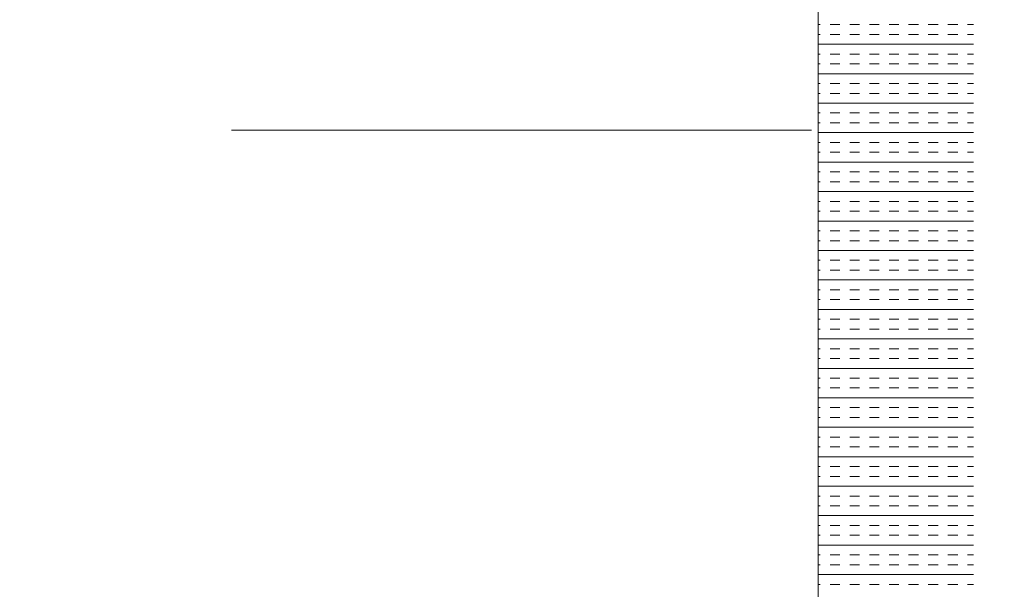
# Model space of a CAD drawing. Extents: x 3940905 to 4145695, y 925352 to 1109797.
# Tile 729 of 1056: x 4038663 to 4038981, y 1097476 to 1097660. Entities that reach past the tile are written whole.
import ezdxf

# ---------------------------------------------------------------- set-up
doc = ezdxf.new("R2010")
doc.units = 0
doc.header["$LTSCALE"] = 750
doc.header["$MEASUREMENT"] = 0
doc.linetypes.add('DASHED2', pattern=[0.375, 0.25, -0.125])
doc.layers.add('BEAM', color=104, linetype='CONTINUOUS', lineweight=0)
doc.layers.add('CKD Equipments', color=252, linetype='CONTINUOUS', lineweight=0)

# ---------------------------------------------------------------- blocks, each defined once
blk = doc.blocks.new('GDXGDRG')
at = {"layer": 'BEAM', "linetype": 'DASHED2'}
blk.add_line((3974227.01, 1043339.91), (3965437.49, 1043337.77), dxfattribs=at)

msp = doc.modelspace()

# ---------------------------------------------------------------- linework, layer by layer
at = {"layer": 'CKD Equipments'}
msp.add_line((4038921.17, 1097407.2, 10238.7), (4038921.17, 1097871.2, 10238.7), dxfattribs=at)
at = {"layer": 'CKD Equipments', "color": 4, "linetype": 'Continuous'}
for p, q in [((4038921.86, 1097658.76, 9913.53), (4038921.36, 1097658.76, 9913.53)), ((4038928.21, 1097658.76, 9913.53), (4038925.04, 1097658.76, 9913.53)), ((4038934.56, 1097658.76, 9913.53), (4038931.39, 1097658.76, 9913.53)), ((4038940.91, 1097658.76, 9913.53), (4038937.74, 1097658.76, 9913.53)), ((4038947.26, 1097658.76, 9913.53), (4038944.09, 1097658.76, 9913.53)), ((4038953.61, 1097658.76, 9913.53), (4038950.44, 1097658.76, 9913.53)), ((4038959.96, 1097658.76, 9913.53), (4038956.79, 1097658.76, 9913.53)), ((4038966.31, 1097658.76, 9913.53), (4038963.14, 1097658.76, 9913.53)), ((4038971.36, 1097658.76, 9913.53), (4038969.49, 1097658.76, 9913.53)), ((4038921.86, 1097655.59, 9913.53), (4038921.36, 1097655.59, 9913.53)), ((4038928.21, 1097655.59, 9913.53), (4038925.04, 1097655.59, 9913.53)), ((4038934.56, 1097655.59, 9913.53), (4038931.39, 1097655.59, 9913.53)), ((4038940.91, 1097655.59, 9913.53), (4038937.74, 1097655.59, 9913.53)), ((4038947.26, 1097655.59, 9913.53), (4038944.09, 1097655.59, 9913.53)), ((4038953.61, 1097655.59, 9913.53), (4038950.44, 1097655.59, 9913.53)), ((4038959.96, 1097655.59, 9913.53), (4038956.79, 1097655.59, 9913.53)), ((4038966.31, 1097655.59, 9913.53), (4038963.14, 1097655.59, 9913.53)), ((4038971.36, 1097655.59, 9913.53), (4038969.49, 1097655.59, 9913.53)), ((4038971.36, 1097652.41, 9913.53), (4038921.36, 1097652.41, 9913.53)), ((4038921.86, 1097649.24, 9913.53), (4038921.36, 1097649.24, 9913.53)), ((4038928.21, 1097649.24, 9913.53), (4038925.04, 1097649.24, 9913.53)), ((4038934.56, 1097649.24, 9913.53), (4038931.39, 1097649.24, 9913.53)), ((4038940.91, 1097649.24, 9913.53), (4038937.74, 1097649.24, 9913.53)), ((4038947.26, 1097649.24, 9913.53), (4038944.09, 1097649.24, 9913.53)), ((4038953.61, 1097649.24, 9913.53), (4038950.44, 1097649.24, 9913.53)), ((4038959.96, 1097649.24, 9913.53), (4038956.79, 1097649.24, 9913.53)), ((4038966.31, 1097649.24, 9913.53), (4038963.14, 1097649.24, 9913.53)), ((4038971.36, 1097649.24, 9913.53), (4038969.49, 1097649.24, 9913.53)), ((4038921.86, 1097646.06, 9913.53), (4038921.36, 1097646.06, 9913.53)), ((4038928.21, 1097646.06, 9913.53), (4038925.04, 1097646.06, 9913.53)), ((4038934.56, 1097646.06, 9913.53), (4038931.39, 1097646.06, 9913.53)), ((4038940.91, 1097646.06, 9913.53), (4038937.74, 1097646.06, 9913.53)), ((4038947.26, 1097646.06, 9913.53), (4038944.09, 1097646.06, 9913.53)), ((4038953.61, 1097646.06, 9913.53), (4038950.44, 1097646.06, 9913.53)), ((4038959.96, 1097646.06, 9913.53), (4038956.79, 1097646.06, 9913.53)), ((4038966.31, 1097646.06, 9913.53), (4038963.14, 1097646.06, 9913.53)), ((4038971.36, 1097646.06, 9913.53), (4038969.49, 1097646.06, 9913.53)), ((4038971.36, 1097642.89, 9913.53), (4038921.36, 1097642.89, 9913.53)), ((4038921.86, 1097639.71, 9913.53), (4038921.36, 1097639.71, 9913.53)), ((4038928.21, 1097639.71, 9913.53), (4038925.04, 1097639.71, 9913.53)), ((4038934.56, 1097639.71, 9913.53), (4038931.39, 1097639.71, 9913.53)), ((4038940.91, 1097639.71, 9913.53), (4038937.74, 1097639.71, 9913.53)), ((4038947.26, 1097639.71, 9913.53), (4038944.09, 1097639.71, 9913.53)), ((4038953.61, 1097639.71, 9913.53), (4038950.44, 1097639.71, 9913.53)), ((4038959.96, 1097639.71, 9913.53), (4038956.79, 1097639.71, 9913.53)), ((4038966.31, 1097639.71, 9913.53), (4038963.14, 1097639.71, 9913.53)), ((4038971.36, 1097639.71, 9913.53), (4038969.49, 1097639.71, 9913.53)), ((4038921.86, 1097636.54, 9913.53), (4038921.36, 1097636.54, 9913.53)), ((4038928.21, 1097636.54, 9913.53), (4038925.04, 1097636.54, 9913.53)), ((4038934.56, 1097636.54, 9913.53), (4038931.39, 1097636.54, 9913.53)), ((4038940.91, 1097636.54, 9913.53), (4038937.74, 1097636.54, 9913.53)), ((4038947.26, 1097636.54, 9913.53), (4038944.09, 1097636.54, 9913.53)), ((4038953.61, 1097636.54, 9913.53), (4038950.44, 1097636.54, 9913.53)), ((4038959.96, 1097636.54, 9913.53), (4038956.79, 1097636.54, 9913.53)), ((4038966.31, 1097636.54, 9913.53), (4038963.14, 1097636.54, 9913.53)), ((4038971.36, 1097636.54, 9913.53), (4038969.49, 1097636.54, 9913.53)), ((4038971.36, 1097633.36, 9913.53), (4038921.36, 1097633.36, 9913.53)), ((4038921.86, 1097630.19, 9913.53), (4038921.36, 1097630.19, 9913.53)), ((4038928.21, 1097630.19, 9913.53), (4038925.04, 1097630.19, 9913.53)), ((4038934.56, 1097630.19, 9913.53), (4038931.39, 1097630.19, 9913.53)), ((4038940.91, 1097630.19, 9913.53), (4038937.74, 1097630.19, 9913.53)), ((4038947.26, 1097630.19, 9913.53), (4038944.09, 1097630.19, 9913.53)), ((4038953.61, 1097630.19, 9913.53), (4038950.44, 1097630.19, 9913.53)), ((4038959.96, 1097630.19, 9913.53), (4038956.79, 1097630.19, 9913.53)), ((4038966.31, 1097630.19, 9913.53), (4038963.14, 1097630.19, 9913.53)), ((4038971.36, 1097630.19, 9913.53), (4038969.49, 1097630.19, 9913.53)), ((4038921.86, 1097627.01, 9913.53), (4038921.36, 1097627.01, 9913.53)), ((4038928.21, 1097627.01, 9913.53), (4038925.04, 1097627.01, 9913.53)), ((4038934.56, 1097627.01, 9913.53), (4038931.39, 1097627.01, 9913.53)), ((4038940.91, 1097627.01, 9913.53), (4038937.74, 1097627.01, 9913.53)), ((4038947.26, 1097627.01, 9913.53), (4038944.09, 1097627.01, 9913.53)), ((4038953.61, 1097627.01, 9913.53), (4038950.44, 1097627.01, 9913.53)), ((4038959.96, 1097627.01, 9913.53), (4038956.79, 1097627.01, 9913.53)), ((4038966.31, 1097627.01, 9913.53), (4038963.14, 1097627.01, 9913.53)), ((4038971.36, 1097627.01, 9913.53), (4038969.49, 1097627.01, 9913.53)), ((4038971.36, 1097623.84, 9913.53), (4038921.36, 1097623.84, 9913.53)), ((4038921.86, 1097620.66, 9913.53), (4038921.36, 1097620.66, 9913.53)), ((4038928.21, 1097620.66, 9913.53), (4038925.04, 1097620.66, 9913.53)), ((4038934.56, 1097620.66, 9913.53), (4038931.39, 1097620.66, 9913.53)), ((4038940.91, 1097620.66, 9913.53), (4038937.74, 1097620.66, 9913.53)), ((4038947.26, 1097620.66, 9913.53), (4038944.09, 1097620.66, 9913.53)), ((4038953.61, 1097620.66, 9913.53), (4038950.44, 1097620.66, 9913.53)), ((4038959.96, 1097620.66, 9913.53), (4038956.79, 1097620.66, 9913.53)), ((4038966.31, 1097620.66, 9913.53), (4038963.14, 1097620.66, 9913.53)), ((4038971.36, 1097620.66, 9913.53), (4038969.49, 1097620.66, 9913.53)), ((4038921.86, 1097617.49, 9913.53), (4038921.36, 1097617.49, 9913.53)), ((4038928.21, 1097617.49, 9913.53), (4038925.04, 1097617.49, 9913.53)), ((4038934.56, 1097617.49, 9913.53), (4038931.39, 1097617.49, 9913.53)), ((4038940.91, 1097617.49, 9913.53), (4038937.74, 1097617.49, 9913.53)), ((4038947.26, 1097617.49, 9913.53), (4038944.09, 1097617.49, 9913.53)), ((4038953.61, 1097617.49, 9913.53), (4038950.44, 1097617.49, 9913.53)), ((4038959.96, 1097617.49, 9913.53), (4038956.79, 1097617.49, 9913.53)), ((4038966.31, 1097617.49, 9913.53), (4038963.14, 1097617.49, 9913.53)), ((4038971.36, 1097617.49, 9913.53), (4038969.49, 1097617.49, 9913.53)), ((4038971.36, 1097614.31, 9913.53), (4038921.36, 1097614.31, 9913.53)), ((4038921.86, 1097611.14, 9913.53), (4038921.36, 1097611.14, 9913.53)), ((4038928.21, 1097611.14, 9913.53), (4038925.04, 1097611.14, 9913.53)), ((4038934.56, 1097611.14, 9913.53), (4038931.39, 1097611.14, 9913.53)), ((4038940.91, 1097611.14, 9913.53), (4038937.74, 1097611.14, 9913.53)), ((4038947.26, 1097611.14, 9913.53), (4038944.09, 1097611.14, 9913.53)), ((4038953.61, 1097611.14, 9913.53), (4038950.44, 1097611.14, 9913.53)), ((4038959.96, 1097611.14, 9913.53), (4038956.79, 1097611.14, 9913.53)), ((4038966.31, 1097611.14, 9913.53), (4038963.14, 1097611.14, 9913.53)), ((4038971.36, 1097611.14, 9913.53), (4038969.49, 1097611.14, 9913.53)), ((4038921.86, 1097607.96, 9913.53), (4038921.36, 1097607.96, 9913.53)), ((4038928.21, 1097607.96, 9913.53), (4038925.04, 1097607.96, 9913.53)), ((4038934.56, 1097607.96, 9913.53), (4038931.39, 1097607.96, 9913.53)), ((4038940.91, 1097607.96, 9913.53), (4038937.74, 1097607.96, 9913.53)), ((4038947.26, 1097607.96, 9913.53), (4038944.09, 1097607.96, 9913.53)), ((4038953.61, 1097607.96, 9913.53), (4038950.44, 1097607.96, 9913.53)), ((4038959.96, 1097607.96, 9913.53), (4038956.79, 1097607.96, 9913.53)), ((4038966.31, 1097607.96, 9913.53), (4038963.14, 1097607.96, 9913.53)), ((4038971.36, 1097607.96, 9913.53), (4038969.49, 1097607.96, 9913.53)), ((4038971.36, 1097604.79, 9913.53), (4038921.36, 1097604.79, 9913.53)), ((4038921.86, 1097601.61, 9913.53), (4038921.36, 1097601.61, 9913.53)), ((4038928.21, 1097601.61, 9913.53), (4038925.04, 1097601.61, 9913.53)), ((4038934.56, 1097601.61, 9913.53), (4038931.39, 1097601.61, 9913.53)), ((4038940.91, 1097601.61, 9913.53), (4038937.74, 1097601.61, 9913.53)), ((4038947.26, 1097601.61, 9913.53), (4038944.09, 1097601.61, 9913.53)), ((4038953.61, 1097601.61, 9913.53), (4038950.44, 1097601.61, 9913.53)), ((4038959.96, 1097601.61, 9913.53), (4038956.79, 1097601.61, 9913.53)), ((4038966.31, 1097601.61, 9913.53), (4038963.14, 1097601.61, 9913.53)), ((4038971.36, 1097601.61, 9913.53), (4038969.49, 1097601.61, 9913.53)), ((4038921.86, 1097598.44, 9913.53), (4038921.36, 1097598.44, 9913.53)), ((4038928.21, 1097598.44, 9913.53), (4038925.04, 1097598.44, 9913.53)), ((4038934.56, 1097598.44, 9913.53), (4038931.39, 1097598.44, 9913.53)), ((4038940.91, 1097598.44, 9913.53), (4038937.74, 1097598.44, 9913.53)), ((4038947.26, 1097598.44, 9913.53), (4038944.09, 1097598.44, 9913.53)), ((4038953.61, 1097598.44, 9913.53), (4038950.44, 1097598.44, 9913.53)), ((4038959.96, 1097598.44, 9913.53), (4038956.79, 1097598.44, 9913.53)), ((4038966.31, 1097598.44, 9913.53), (4038963.14, 1097598.44, 9913.53)), ((4038971.36, 1097598.44, 9913.53), (4038969.49, 1097598.44, 9913.53)), ((4038971.36, 1097595.26, 9913.53), (4038921.36, 1097595.26, 9913.53)), ((4038921.86, 1097592.09, 9913.53), (4038921.36, 1097592.09, 9913.53)), ((4038928.21, 1097592.09, 9913.53), (4038925.04, 1097592.09, 9913.53)), ((4038934.56, 1097592.09, 9913.53), (4038931.39, 1097592.09, 9913.53)), ((4038940.91, 1097592.09, 9913.53), (4038937.74, 1097592.09, 9913.53)), ((4038947.26, 1097592.09, 9913.53), (4038944.09, 1097592.09, 9913.53)), ((4038953.61, 1097592.09, 9913.53), (4038950.44, 1097592.09, 9913.53)), ((4038959.96, 1097592.09, 9913.53), (4038956.79, 1097592.09, 9913.53)), ((4038966.31, 1097592.09, 9913.53), (4038963.14, 1097592.09, 9913.53)), ((4038971.36, 1097592.09, 9913.53), (4038969.49, 1097592.09, 9913.53)), ((4038921.86, 1097588.91, 9913.53), (4038921.36, 1097588.91, 9913.53)), ((4038928.21, 1097588.91, 9913.53), (4038925.04, 1097588.91, 9913.53)), ((4038934.56, 1097588.91, 9913.53), (4038931.39, 1097588.91, 9913.53)), ((4038940.91, 1097588.91, 9913.53), (4038937.74, 1097588.91, 9913.53)), ((4038947.26, 1097588.91, 9913.53), (4038944.09, 1097588.91, 9913.53)), ((4038953.61, 1097588.91, 9913.53), (4038950.44, 1097588.91, 9913.53)), ((4038959.96, 1097588.91, 9913.53), (4038956.79, 1097588.91, 9913.53)), ((4038966.31, 1097588.91, 9913.53), (4038963.14, 1097588.91, 9913.53)), ((4038971.36, 1097588.91, 9913.53), (4038969.49, 1097588.91, 9913.53)), ((4038971.36, 1097585.74, 9913.53), (4038921.36, 1097585.74, 9913.53)), ((4038921.86, 1097582.56, 9913.53), (4038921.36, 1097582.56, 9913.53)), ((4038928.21, 1097582.56, 9913.53), (4038925.04, 1097582.56, 9913.53)), ((4038934.56, 1097582.56, 9913.53), (4038931.39, 1097582.56, 9913.53)), ((4038940.91, 1097582.56, 9913.53), (4038937.74, 1097582.56, 9913.53)), ((4038947.26, 1097582.56, 9913.53), (4038944.09, 1097582.56, 9913.53)), ((4038953.61, 1097582.56, 9913.53), (4038950.44, 1097582.56, 9913.53)), ((4038959.96, 1097582.56, 9913.53), (4038956.79, 1097582.56, 9913.53)), ((4038966.31, 1097582.56, 9913.53), (4038963.14, 1097582.56, 9913.53)), ((4038971.36, 1097582.56, 9913.53), (4038969.49, 1097582.56, 9913.53)), ((4038921.86, 1097579.39, 9913.53), (4038921.36, 1097579.39, 9913.53)), ((4038928.21, 1097579.39, 9913.53), (4038925.04, 1097579.39, 9913.53)), ((4038934.56, 1097579.39, 9913.53), (4038931.39, 1097579.39, 9913.53)), ((4038940.91, 1097579.39, 9913.53), (4038937.74, 1097579.39, 9913.53)), ((4038947.26, 1097579.39, 9913.53), (4038944.09, 1097579.39, 9913.53)), ((4038953.61, 1097579.39, 9913.53), (4038950.44, 1097579.39, 9913.53)), ((4038959.96, 1097579.39, 9913.53), (4038956.79, 1097579.39, 9913.53)), ((4038966.31, 1097579.39, 9913.53), (4038963.14, 1097579.39, 9913.53)), ((4038971.36, 1097579.39, 9913.53), (4038969.49, 1097579.39, 9913.53)), ((4038971.36, 1097576.21, 9913.53), (4038921.36, 1097576.21, 9913.53)), ((4038921.86, 1097573.04, 9913.53), (4038921.36, 1097573.04, 9913.53)), ((4038928.21, 1097573.04, 9913.53), (4038925.04, 1097573.04, 9913.53)), ((4038934.56, 1097573.04, 9913.53), (4038931.39, 1097573.04, 9913.53)), ((4038940.91, 1097573.04, 9913.53), (4038937.74, 1097573.04, 9913.53)), ((4038947.26, 1097573.04, 9913.53), (4038944.09, 1097573.04, 9913.53)), ((4038953.61, 1097573.04, 9913.53), (4038950.44, 1097573.04, 9913.53)), ((4038959.96, 1097573.04, 9913.53), (4038956.79, 1097573.04, 9913.53)), ((4038966.31, 1097573.04, 9913.53), (4038963.14, 1097573.04, 9913.53)), ((4038971.36, 1097573.04, 9913.53), (4038969.49, 1097573.04, 9913.53)), ((4038921.86, 1097569.86, 9913.53), (4038921.36, 1097569.86, 9913.53)), ((4038928.21, 1097569.86, 9913.53), (4038925.04, 1097569.86, 9913.53)), ((4038934.56, 1097569.86, 9913.53), (4038931.39, 1097569.86, 9913.53)), ((4038940.91, 1097569.86, 9913.53), (4038937.74, 1097569.86, 9913.53)), ((4038947.26, 1097569.86, 9913.53), (4038944.09, 1097569.86, 9913.53)), ((4038953.61, 1097569.86, 9913.53), (4038950.44, 1097569.86, 9913.53)), ((4038959.96, 1097569.86, 9913.53), (4038956.79, 1097569.86, 9913.53)), ((4038966.31, 1097569.86, 9913.53), (4038963.14, 1097569.86, 9913.53)), ((4038971.36, 1097569.86, 9913.53), (4038969.49, 1097569.86, 9913.53)), ((4038971.36, 1097566.69, 9913.53), (4038921.36, 1097566.69, 9913.53)), ((4038921.86, 1097563.51, 9913.53), (4038921.36, 1097563.51, 9913.53)), ((4038928.21, 1097563.51, 9913.53), (4038925.04, 1097563.51, 9913.53)), ((4038934.56, 1097563.51, 9913.53), (4038931.39, 1097563.51, 9913.53)), ((4038940.91, 1097563.51, 9913.53), (4038937.74, 1097563.51, 9913.53)), ((4038947.26, 1097563.51, 9913.53), (4038944.09, 1097563.51, 9913.53)), ((4038953.61, 1097563.51, 9913.53), (4038950.44, 1097563.51, 9913.53)), ((4038959.96, 1097563.51, 9913.53), (4038956.79, 1097563.51, 9913.53)), ((4038966.31, 1097563.51, 9913.53), (4038963.14, 1097563.51, 9913.53)), ((4038971.36, 1097563.51, 9913.53), (4038969.49, 1097563.51, 9913.53)), ((4038921.86, 1097560.34, 9913.53), (4038921.36, 1097560.34, 9913.53)), ((4038928.21, 1097560.34, 9913.53), (4038925.04, 1097560.34, 9913.53)), ((4038934.56, 1097560.34, 9913.53), (4038931.39, 1097560.34, 9913.53)), ((4038940.91, 1097560.34, 9913.53), (4038937.74, 1097560.34, 9913.53)), ((4038947.26, 1097560.34, 9913.53), (4038944.09, 1097560.34, 9913.53)), ((4038953.61, 1097560.34, 9913.53), (4038950.44, 1097560.34, 9913.53)), ((4038959.96, 1097560.34, 9913.53), (4038956.79, 1097560.34, 9913.53)), ((4038966.31, 1097560.34, 9913.53), (4038963.14, 1097560.34, 9913.53)), ((4038971.36, 1097560.34, 9913.53), (4038969.49, 1097560.34, 9913.53)), ((4038971.36, 1097557.16, 9913.53), (4038921.36, 1097557.16, 9913.53)), ((4038921.86, 1097553.99, 9913.53), (4038921.36, 1097553.99, 9913.53)), ((4038928.21, 1097553.99, 9913.53), (4038925.04, 1097553.99, 9913.53)), ((4038934.56, 1097553.99, 9913.53), (4038931.39, 1097553.99, 9913.53)), ((4038940.91, 1097553.99, 9913.53), (4038937.74, 1097553.99, 9913.53)), ((4038947.26, 1097553.99, 9913.53), (4038944.09, 1097553.99, 9913.53)), ((4038953.61, 1097553.99, 9913.53), (4038950.44, 1097553.99, 9913.53)), ((4038959.96, 1097553.99, 9913.53), (4038956.79, 1097553.99, 9913.53)), ((4038966.31, 1097553.99, 9913.53), (4038963.14, 1097553.99, 9913.53)), ((4038971.36, 1097553.99, 9913.53), (4038969.49, 1097553.99, 9913.53)), ((4038921.86, 1097550.81, 9913.53), (4038921.36, 1097550.81, 9913.53)), ((4038928.21, 1097550.81, 9913.53), (4038925.04, 1097550.81, 9913.53)), ((4038934.56, 1097550.81, 9913.53), (4038931.39, 1097550.81, 9913.53)), ((4038940.91, 1097550.81, 9913.53), (4038937.74, 1097550.81, 9913.53)), ((4038947.26, 1097550.81, 9913.53), (4038944.09, 1097550.81, 9913.53)), ((4038953.61, 1097550.81, 9913.53), (4038950.44, 1097550.81, 9913.53)), ((4038959.96, 1097550.81, 9913.53), (4038956.79, 1097550.81, 9913.53)), ((4038966.31, 1097550.81, 9913.53), (4038963.14, 1097550.81, 9913.53)), ((4038971.36, 1097550.81, 9913.53), (4038969.49, 1097550.81, 9913.53)), ((4038971.36, 1097547.64, 9913.53), (4038921.36, 1097547.64, 9913.53)), ((4038921.86, 1097544.46, 9913.53), (4038921.36, 1097544.46, 9913.53)), ((4038928.21, 1097544.46, 9913.53), (4038925.04, 1097544.46, 9913.53)), ((4038934.56, 1097544.46, 9913.53), (4038931.39, 1097544.46, 9913.53)), ((4038940.91, 1097544.46, 9913.53), (4038937.74, 1097544.46, 9913.53)), ((4038947.26, 1097544.46, 9913.53), (4038944.09, 1097544.46, 9913.53)), ((4038953.61, 1097544.46, 9913.53), (4038950.44, 1097544.46, 9913.53)), ((4038959.96, 1097544.46, 9913.53), (4038956.79, 1097544.46, 9913.53)), ((4038966.31, 1097544.46, 9913.53), (4038963.14, 1097544.46, 9913.53)), ((4038971.36, 1097544.46, 9913.53), (4038969.49, 1097544.46, 9913.53)), ((4038921.86, 1097541.29, 9913.53), (4038921.36, 1097541.29, 9913.53)), ((4038928.21, 1097541.29, 9913.53), (4038925.04, 1097541.29, 9913.53)), ((4038934.56, 1097541.29, 9913.53), (4038931.39, 1097541.29, 9913.53)), ((4038940.91, 1097541.29, 9913.53), (4038937.74, 1097541.29, 9913.53)), ((4038947.26, 1097541.29, 9913.53), (4038944.09, 1097541.29, 9913.53)), ((4038953.61, 1097541.29, 9913.53), (4038950.44, 1097541.29, 9913.53)), ((4038959.96, 1097541.29, 9913.53), (4038956.79, 1097541.29, 9913.53)), ((4038966.31, 1097541.29, 9913.53), (4038963.14, 1097541.29, 9913.53)), ((4038971.36, 1097541.29, 9913.53), (4038969.49, 1097541.29, 9913.53)), ((4038971.36, 1097538.11, 9913.53), (4038921.36, 1097538.11, 9913.53)), ((4038921.86, 1097534.94, 9913.53), (4038921.36, 1097534.94, 9913.53)), ((4038928.21, 1097534.94, 9913.53), (4038925.04, 1097534.94, 9913.53)), ((4038934.56, 1097534.94, 9913.53), (4038931.39, 1097534.94, 9913.53)), ((4038940.91, 1097534.94, 9913.53), (4038937.74, 1097534.94, 9913.53)), ((4038947.26, 1097534.94, 9913.53), (4038944.09, 1097534.94, 9913.53)), ((4038953.61, 1097534.94, 9913.53), (4038950.44, 1097534.94, 9913.53)), ((4038959.96, 1097534.94, 9913.53), (4038956.79, 1097534.94, 9913.53)), ((4038966.31, 1097534.94, 9913.53), (4038963.14, 1097534.94, 9913.53)), ((4038971.36, 1097534.94, 9913.53), (4038969.49, 1097534.94, 9913.53)), ((4038921.86, 1097531.76, 9913.53), (4038921.36, 1097531.76, 9913.53)), ((4038928.21, 1097531.76, 9913.53), (4038925.04, 1097531.76, 9913.53)), ((4038934.56, 1097531.76, 9913.53), (4038931.39, 1097531.76, 9913.53)), ((4038940.91, 1097531.76, 9913.53), (4038937.74, 1097531.76, 9913.53)), ((4038947.26, 1097531.76, 9913.53), (4038944.09, 1097531.76, 9913.53)), ((4038953.61, 1097531.76, 9913.53), (4038950.44, 1097531.76, 9913.53)), ((4038959.96, 1097531.76, 9913.53), (4038956.79, 1097531.76, 9913.53)), ((4038966.31, 1097531.76, 9913.53), (4038963.14, 1097531.76, 9913.53)), ((4038971.36, 1097531.76, 9913.53), (4038969.49, 1097531.76, 9913.53)), ((4038971.36, 1097528.59, 9913.53), (4038921.36, 1097528.59, 9913.53)), ((4038921.86, 1097525.41, 9913.53), (4038921.36, 1097525.41, 9913.53)), ((4038928.21, 1097525.41, 9913.53), (4038925.04, 1097525.41, 9913.53)), ((4038934.56, 1097525.41, 9913.53), (4038931.39, 1097525.41, 9913.53)), ((4038940.91, 1097525.41, 9913.53), (4038937.74, 1097525.41, 9913.53)), ((4038947.26, 1097525.41, 9913.53), (4038944.09, 1097525.41, 9913.53)), ((4038953.61, 1097525.41, 9913.53), (4038950.44, 1097525.41, 9913.53)), ((4038959.96, 1097525.41, 9913.53), (4038956.79, 1097525.41, 9913.53)), ((4038966.31, 1097525.41, 9913.53), (4038963.14, 1097525.41, 9913.53)), ((4038971.36, 1097525.41, 9913.53), (4038969.49, 1097525.41, 9913.53)), ((4038921.86, 1097522.24, 9913.53), (4038921.36, 1097522.24, 9913.53)), ((4038928.21, 1097522.24, 9913.53), (4038925.04, 1097522.24, 9913.53)), ((4038934.56, 1097522.24, 9913.53), (4038931.39, 1097522.24, 9913.53)), ((4038940.91, 1097522.24, 9913.53), (4038937.74, 1097522.24, 9913.53)), ((4038947.26, 1097522.24, 9913.53), (4038944.09, 1097522.24, 9913.53)), ((4038953.61, 1097522.24, 9913.53), (4038950.44, 1097522.24, 9913.53)), ((4038959.96, 1097522.24, 9913.53), (4038956.79, 1097522.24, 9913.53)), ((4038966.31, 1097522.24, 9913.53), (4038963.14, 1097522.24, 9913.53)), ((4038971.36, 1097522.24, 9913.53), (4038969.49, 1097522.24, 9913.53)), ((4038971.36, 1097519.06, 9913.53), (4038921.36, 1097519.06, 9913.53)), ((4038921.86, 1097515.89, 9913.53), (4038921.36, 1097515.89, 9913.53)), ((4038928.21, 1097515.89, 9913.53), (4038925.04, 1097515.89, 9913.53)), ((4038934.56, 1097515.89, 9913.53), (4038931.39, 1097515.89, 9913.53)), ((4038940.91, 1097515.89, 9913.53), (4038937.74, 1097515.89, 9913.53)), ((4038947.26, 1097515.89, 9913.53), (4038944.09, 1097515.89, 9913.53)), ((4038953.61, 1097515.89, 9913.53), (4038950.44, 1097515.89, 9913.53)), ((4038959.96, 1097515.89, 9913.53), (4038956.79, 1097515.89, 9913.53)), ((4038966.31, 1097515.89, 9913.53), (4038963.14, 1097515.89, 9913.53)), ((4038971.36, 1097515.89, 9913.53), (4038969.49, 1097515.89, 9913.53)), ((4038921.86, 1097512.71, 9913.53), (4038921.36, 1097512.71, 9913.53)), ((4038928.21, 1097512.71, 9913.53), (4038925.04, 1097512.71, 9913.53)), ((4038934.56, 1097512.71, 9913.53), (4038931.39, 1097512.71, 9913.53)), ((4038940.91, 1097512.71, 9913.53), (4038937.74, 1097512.71, 9913.53)), ((4038947.26, 1097512.71, 9913.53), (4038944.09, 1097512.71, 9913.53)), ((4038953.61, 1097512.71, 9913.53), (4038950.44, 1097512.71, 9913.53)), ((4038959.96, 1097512.71, 9913.53), (4038956.79, 1097512.71, 9913.53)), ((4038966.31, 1097512.71, 9913.53), (4038963.14, 1097512.71, 9913.53)), ((4038971.36, 1097512.71, 9913.53), (4038969.49, 1097512.71, 9913.53)), ((4038971.36, 1097509.54, 9913.53), (4038921.36, 1097509.54, 9913.53)), ((4038921.86, 1097506.36, 9913.53), (4038921.36, 1097506.36, 9913.53)), ((4038928.21, 1097506.36, 9913.53), (4038925.04, 1097506.36, 9913.53)), ((4038934.56, 1097506.36, 9913.53), (4038931.39, 1097506.36, 9913.53)), ((4038940.91, 1097506.36, 9913.53), (4038937.74, 1097506.36, 9913.53)), ((4038947.26, 1097506.36, 9913.53), (4038944.09, 1097506.36, 9913.53)), ((4038953.61, 1097506.36, 9913.53), (4038950.44, 1097506.36, 9913.53)), ((4038959.96, 1097506.36, 9913.53), (4038956.79, 1097506.36, 9913.53)), ((4038966.31, 1097506.36, 9913.53), (4038963.14, 1097506.36, 9913.53)), ((4038971.36, 1097506.36, 9913.53), (4038969.49, 1097506.36, 9913.53)), ((4038921.86, 1097503.19, 9913.53), (4038921.36, 1097503.19, 9913.53)), ((4038928.21, 1097503.19, 9913.53), (4038925.04, 1097503.19, 9913.53)), ((4038934.56, 1097503.19, 9913.53), (4038931.39, 1097503.19, 9913.53)), ((4038940.91, 1097503.19, 9913.53), (4038937.74, 1097503.19, 9913.53)), ((4038947.26, 1097503.19, 9913.53), (4038944.09, 1097503.19, 9913.53)), ((4038953.61, 1097503.19, 9913.53), (4038950.44, 1097503.19, 9913.53)), ((4038959.96, 1097503.19, 9913.53), (4038956.79, 1097503.19, 9913.53)), ((4038966.31, 1097503.19, 9913.53), (4038963.14, 1097503.19, 9913.53)), ((4038971.36, 1097503.19, 9913.53), (4038969.49, 1097503.19, 9913.53)), ((4038971.36, 1097500.01, 9913.53), (4038921.36, 1097500.01, 9913.53)), ((4038921.86, 1097496.84, 9913.53), (4038921.36, 1097496.84, 9913.53)), ((4038928.21, 1097496.84, 9913.53), (4038925.04, 1097496.84, 9913.53)), ((4038934.56, 1097496.84, 9913.53), (4038931.39, 1097496.84, 9913.53)), ((4038940.91, 1097496.84, 9913.53), (4038937.74, 1097496.84, 9913.53)), ((4038947.26, 1097496.84, 9913.53), (4038944.09, 1097496.84, 9913.53)), ((4038953.61, 1097496.84, 9913.53), (4038950.44, 1097496.84, 9913.53)), ((4038959.96, 1097496.84, 9913.53), (4038956.79, 1097496.84, 9913.53)), ((4038966.31, 1097496.84, 9913.53), (4038963.14, 1097496.84, 9913.53)), ((4038971.36, 1097496.84, 9913.53), (4038969.49, 1097496.84, 9913.53)), ((4038921.86, 1097493.66, 9913.53), (4038921.36, 1097493.66, 9913.53)), ((4038928.21, 1097493.66, 9913.53), (4038925.04, 1097493.66, 9913.53)), ((4038934.56, 1097493.66, 9913.53), (4038931.39, 1097493.66, 9913.53)), ((4038940.91, 1097493.66, 9913.53), (4038937.74, 1097493.66, 9913.53)), ((4038947.26, 1097493.66, 9913.53), (4038944.09, 1097493.66, 9913.53)), ((4038953.61, 1097493.66, 9913.53), (4038950.44, 1097493.66, 9913.53)), ((4038959.96, 1097493.66, 9913.53), (4038956.79, 1097493.66, 9913.53)), ((4038966.31, 1097493.66, 9913.53), (4038963.14, 1097493.66, 9913.53)), ((4038971.36, 1097493.66, 9913.53), (4038969.49, 1097493.66, 9913.53)), ((4038971.36, 1097490.49, 9913.53), (4038921.36, 1097490.49, 9913.53)), ((4038921.86, 1097487.31, 9913.53), (4038921.36, 1097487.31, 9913.53)), ((4038928.21, 1097487.31, 9913.53), (4038925.04, 1097487.31, 9913.53)), ((4038934.56, 1097487.31, 9913.53), (4038931.39, 1097487.31, 9913.53)), ((4038940.91, 1097487.31, 9913.53), (4038937.74, 1097487.31, 9913.53)), ((4038947.26, 1097487.31, 9913.53), (4038944.09, 1097487.31, 9913.53)), ((4038953.61, 1097487.31, 9913.53), (4038950.44, 1097487.31, 9913.53)), ((4038959.96, 1097487.31, 9913.53), (4038956.79, 1097487.31, 9913.53)), ((4038966.31, 1097487.31, 9913.53), (4038963.14, 1097487.31, 9913.53)), ((4038971.36, 1097487.31, 9913.53), (4038969.49, 1097487.31, 9913.53)), ((4038921.86, 1097484.14, 9913.53), (4038921.36, 1097484.14, 9913.53)), ((4038928.21, 1097484.14, 9913.53), (4038925.04, 1097484.14, 9913.53)), ((4038934.56, 1097484.14, 9913.53), (4038931.39, 1097484.14, 9913.53)), ((4038940.91, 1097484.14, 9913.53), (4038937.74, 1097484.14, 9913.53)), ((4038947.26, 1097484.14, 9913.53), (4038944.09, 1097484.14, 9913.53)), ((4038953.61, 1097484.14, 9913.53), (4038950.44, 1097484.14, 9913.53)), ((4038959.96, 1097484.14, 9913.53), (4038956.79, 1097484.14, 9913.53)), ((4038966.31, 1097484.14, 9913.53), (4038963.14, 1097484.14, 9913.53)), ((4038971.36, 1097484.14, 9913.53), (4038969.49, 1097484.14, 9913.53)), ((4038971.36, 1097480.96, 9913.53), (4038921.36, 1097480.96, 9913.53)), ((4038921.86, 1097477.79, 9913.53), (4038921.36, 1097477.79, 9913.53)), ((4038928.21, 1097477.79, 9913.53), (4038925.04, 1097477.79, 9913.53)), ((4038934.56, 1097477.79, 9913.53), (4038931.39, 1097477.79, 9913.53)), ((4038940.91, 1097477.79, 9913.53), (4038937.74, 1097477.79, 9913.53)), ((4038947.26, 1097477.79, 9913.53), (4038944.09, 1097477.79, 9913.53)), ((4038953.61, 1097477.79, 9913.53), (4038950.44, 1097477.79, 9913.53)), ((4038959.96, 1097477.79, 9913.53), (4038956.79, 1097477.79, 9913.53)), ((4038966.31, 1097477.79, 9913.53), (4038963.14, 1097477.79, 9913.53)), ((4038971.36, 1097477.79, 9913.53), (4038969.49, 1097477.79, 9913.53))]:
    msp.add_line(p, q, dxfattribs=at)

# ---------------------------------------------------------------- block references
at = {"layer": 'BEAM'}
msp.add_blockref('GDXGDRG', (70598.32, 54286.19, -7.61), dxfattribs=at)

doc.saveas('drawing.dxf')
